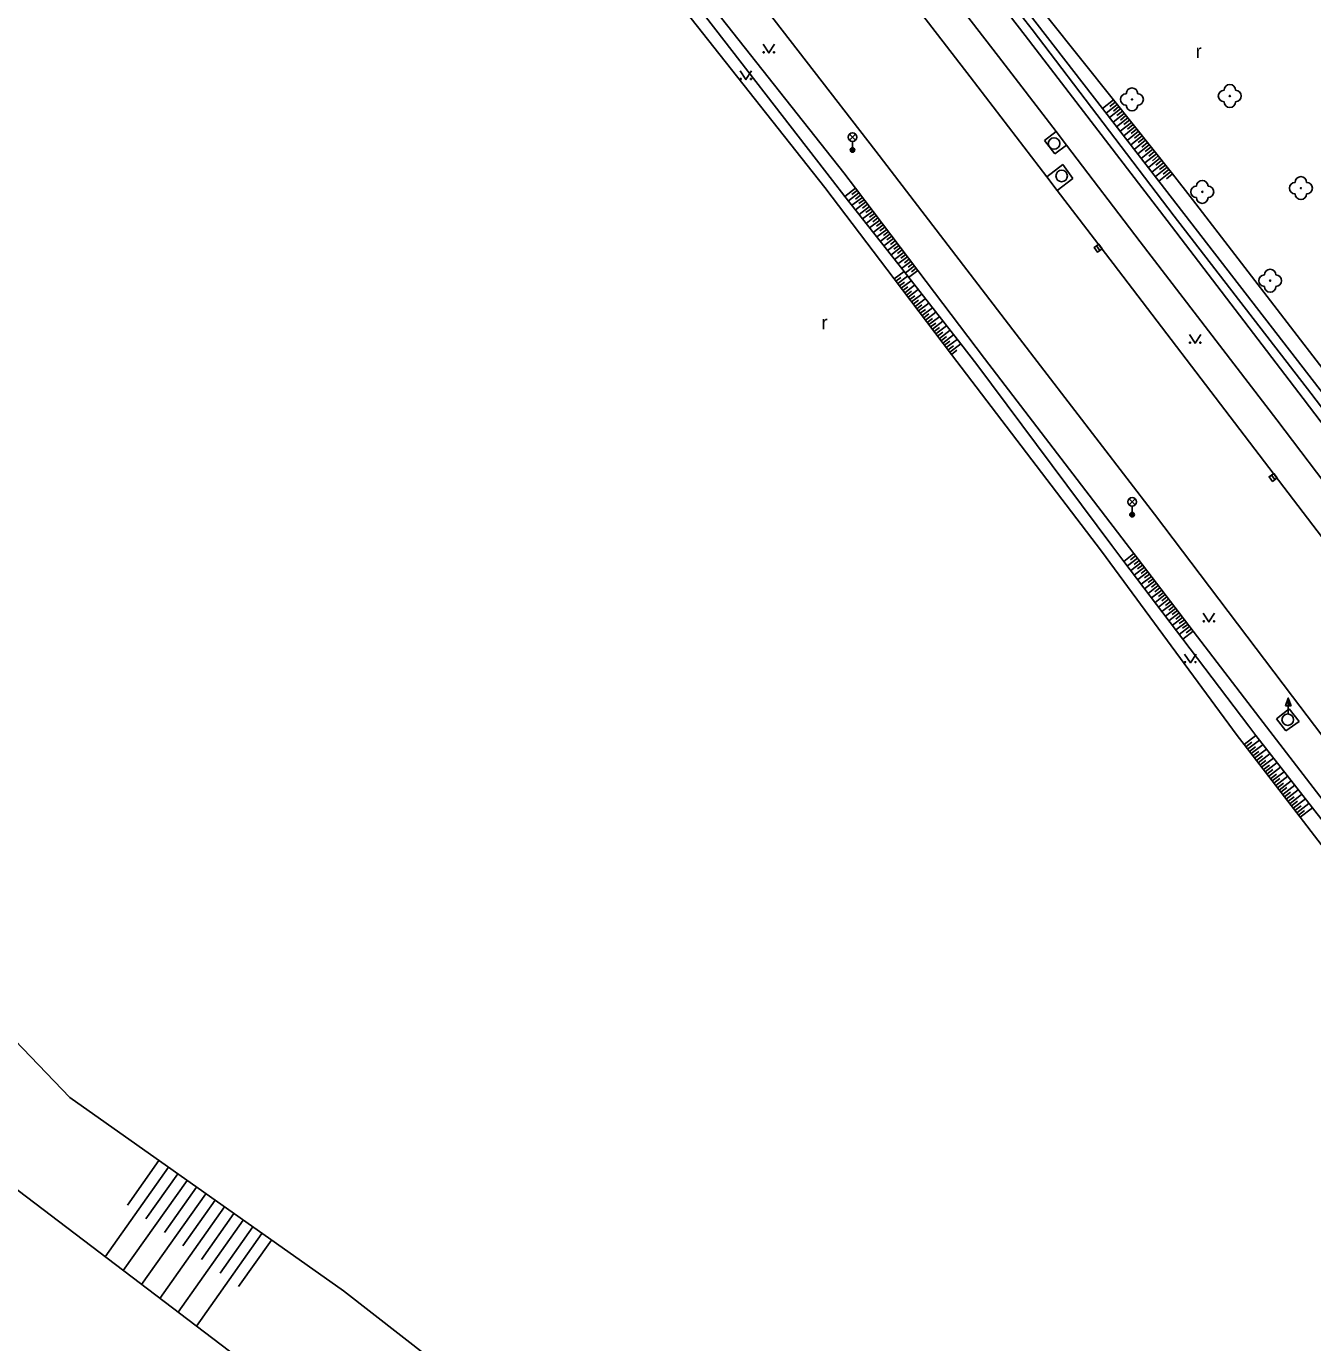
# Model space of a CAD drawing. Extents: x -596024 to -594475, y -1163820 to -1161957.
# Drawn here: x -594777.8 to -594665.7, y -1163179.9 to -1163065.1 of the extents above; entities that cross this region are included whole.
import ezdxf

# ---------------------------------------------------------------- set-up
doc = ezdxf.new("R2010")
doc.units = 0
for name, color, linetype in [('Level 10', 7, 'Continuous'), ('Level 11', 7, 'Continuous'), ('Level 14', 7, 'Continuous'), ('Level 15', 7, 'Continuous'), ('Level 22', 7, 'Continuous'), ('Level 25', 7, 'Continuous'), ('Level 27', 7, 'Continuous'), ('Level 33', 7, 'Continuous'), ('Level 36', 7, 'Continuous')]:
    doc.layers.add(name, color=color, linetype=linetype)

msp = doc.modelspace()

# ---------------------------------------------------------------- linework, layer by layer
at = {"layer": 'Level 10'}
for points in [[(-594695.55, -1163069.54), (-594707.66, -1163053.84)], [(-594715.92, -1163060.3), (-594703.79, -1163076.01)], [(-594688.89, -1163078.24), (-594695.55, -1163069.54)], [(-594703.79, -1163076.01), (-594691.55, -1163091.97)], [(-594687.97, -1163079.43), (-594688.89, -1163078.24)], [(-594683.1, -1163085.79), (-594687.97, -1163079.43)], [(-594671.2, -1163101.36), (-594683.1, -1163085.79)], [(-594691.55, -1163091.97), (-594679.5, -1163107.66)], [(-594658.96, -1163117.43), (-594671.2, -1163101.36)], [(-594679.5, -1163107.66), (-594667.45, -1163123.53)], [(-594667.45, -1163123.53), (-594655.33, -1163139.54)]]:
    msp.add_lwpolyline(points, dxfattribs=at)
at = {"layer": 'Level 11'}
for points in [[(-594693.09, -1163067.76), (-594705.2, -1163052.07)], [(-594697.54, -1163057.16), (-594690.77, -1163065.93)], [(-594690.77, -1163065.93), (-594678.4, -1163082.04)], [(-594693.09, -1163067.76), (-594688.07, -1163074.31)], [(-594688.07, -1163074.31), (-594689.09, -1163075.08)], [(-594688.07, -1163074.31), (-594687.18, -1163075.48)], [(-594689.09, -1163075.08), (-594688.18, -1163076.24)], [(-594688.18, -1163076.24), (-594687.18, -1163075.48)], [(-594687.18, -1163075.48), (-594680.73, -1163083.9)], [(-594687.49, -1163077.17), (-594688.89, -1163078.24)], [(-594686.6, -1163078.38), (-594687.49, -1163077.17)], [(-594687.97, -1163079.43), (-594686.6, -1163078.38)], [(-594678.4, -1163082.04), (-594666.52, -1163097.58)], [(-594680.73, -1163083.9), (-594668.84, -1163099.42)], [(-594666.52, -1163097.58), (-594654.37, -1163113.56)], [(-594668.84, -1163099.42), (-594657.72, -1163114.07)], [(-594668.87, -1163125.49), (-594667.75, -1163124.61)], [(-594667.75, -1163124.61), (-594666.89, -1163125.71)], [(-594668.05, -1163126.54), (-594668.87, -1163125.49)], [(-594666.89, -1163125.71), (-594668.05, -1163126.54)]]:
    msp.add_lwpolyline(points, dxfattribs=at)
at = {"layer": 'Level 14'}
for points in [[(-594720.02, -1163062.43), (-594707.57, -1163078.57)], [(-594706.58, -1163077.89), (-594718.78, -1163062.43)], [(-594720.45, -1163063.75), (-594708.24, -1163079.17)], [(-594691.13, -1163064.18), (-594690.17, -1163065.41)], [(-594690.63, -1163063.78), (-594684.02, -1163072.3), (-594679.11, -1163078.62)], [(-594688.82, -1163064.32), (-594683.07, -1163071.54), (-594677.93, -1163078)], [(-594690.17, -1163065.41), (-594677.79, -1163081.67)], [(-594849.56, -1163069.93), (-594825.66, -1163098.07), (-594804.11, -1163127.21), (-594774.05, -1163158.5), (-594750.2, -1163175.35), (-594714.94, -1163202.79), (-594681.94, -1163240.35), (-594659.17, -1163273.5), (-594628.17, -1163300.36), (-594609.26, -1163315.98), (-594601.3, -1163324.67), (-594573.81, -1163358.62), (-594547.84, -1163390.92), (-594519.23, -1163427.19), (-594491.51, -1163461.31), (-594475.47, -1163481.53)], [(-594700.12, -1163086.41), (-594705.56, -1163079.24), (-594706.58, -1163077.89)], [(-594677.93, -1163078), (-594676.17, -1163080.21)], [(-594708.24, -1163079.17), (-594702.18, -1163087.15)], [(-594707.57, -1163078.57), (-594706.49, -1163079.95), (-594701.33, -1163086.51), (-594696.39, -1163092.8)], [(-594679.11, -1163078.62), (-594662.86, -1163099.63), (-594655.83, -1163108.73)], [(-594676.17, -1163080.21), (-594664.25, -1163095.75)], [(-594677.79, -1163081.67), (-594665.88, -1163097.1)], [(-594702.18, -1163087.15), (-594697.19, -1163093.72), (-594684.11, -1163110.88)], [(-594694.32, -1163094.07), (-594700.12, -1163086.41)], [(-594696.39, -1163092.8), (-594694.98, -1163094.6)], [(-594676.13, -1163117.84), (-594681.29, -1163111.09), (-594694.32, -1163094.07)], [(-594694.98, -1163094.6), (-594683.21, -1163110.38)], [(-594665.88, -1163097.1), (-594663.55, -1163100.16), (-594656.56, -1163109.29)], [(-594683.21, -1163110.38), (-594682.17, -1163111.76), (-594677.03, -1163118.53)], [(-594684.11, -1163110.88), (-594672.29, -1163126.94)], [(-594578.57, -1163376.77), (-594610.05, -1163350.3), (-594626.52, -1163322.33), (-594650.22, -1163296.72), (-594670.71, -1163265.86), (-594685.95, -1163243.28), (-594708.76, -1163214.63), (-594751.03, -1163187.52), (-594784.9, -1163161.8), (-594807.54, -1163138.94), (-594824.83, -1163116.33)], [(-594670.32, -1163125.43), (-594676.13, -1163117.84)], [(-594677.03, -1163118.53), (-594671.28, -1163126.13)], [(-594671.28, -1163126.13), (-594670.65, -1163126.94), (-594665.73, -1163133.24)], [(-594657.83, -1163141.66), (-594670.32, -1163125.43)], [(-594672.29, -1163126.94), (-594671.68, -1163127.73), (-594666.8, -1163134.07)], [(-594665.73, -1163133.24), (-594658.68, -1163142.26)], [(-594666.8, -1163134.07), (-594659.75, -1163143.22)]]:
    msp.add_lwpolyline(points, dxfattribs=at)
at = {"layer": 'Level 15'}
for points in [[(-594683.07, -1163071.54), (-594684.02, -1163072.3)], [(-594682.76, -1163071.94), (-594683.72, -1163072.7)], [(-594682.45, -1163072.33), (-594683.41, -1163073.09)], [(-594682.91, -1163071.74), (-594683.39, -1163072.12)], [(-594682.6, -1163072.13), (-594683.08, -1163072.51)], [(-594682.29, -1163072.52), (-594682.77, -1163072.91)], [(-594682.14, -1163072.72), (-594683.1, -1163073.49)], [(-594681.82, -1163073.11), (-594682.8, -1163073.88)], [(-594681.51, -1163073.5), (-594682.49, -1163074.28)], [(-594681.98, -1163072.91), (-594682.46, -1163073.3)], [(-594681.67, -1163073.3), (-594682.16, -1163073.69)], [(-594681.36, -1163073.7), (-594681.85, -1163074.08)], [(-594681.2, -1163073.89), (-594682.18, -1163074.67)], [(-594680.89, -1163074.28), (-594681.87, -1163075.07)], [(-594680.58, -1163074.67), (-594681.57, -1163075.46)], [(-594681.05, -1163074.09), (-594681.54, -1163074.48)], [(-594680.73, -1163074.48), (-594681.23, -1163074.87)], [(-594680.42, -1163074.87), (-594680.92, -1163075.26)], [(-594680.27, -1163075.06), (-594681.26, -1163075.86)], [(-594679.95, -1163075.46), (-594680.95, -1163076.25)], [(-594679.64, -1163075.85), (-594680.65, -1163076.65)], [(-594680.11, -1163075.26), (-594680.61, -1163075.66)], [(-594679.8, -1163075.65), (-594680.3, -1163076.05)], [(-594679.49, -1163076.04), (-594679.99, -1163076.44)], [(-594679.33, -1163076.24), (-594680.34, -1163077.04)], [(-594679.02, -1163076.63), (-594680.03, -1163077.44)], [(-594678.71, -1163077.02), (-594679.73, -1163077.83)], [(-594679.18, -1163076.43), (-594679.68, -1163076.84)], [(-594678.87, -1163076.83), (-594679.37, -1163077.23)], [(-594678.55, -1163077.22), (-594679.06, -1163077.62)], [(-594678.4, -1163077.41), (-594679.42, -1163078.23)], [(-594678.09, -1163077.8), (-594679.11, -1163078.62)], [(-594678.24, -1163077.61), (-594678.75, -1163078.01)], [(-594677.93, -1163078), (-594678.44, -1163078.41)], [(-594705.56, -1163079.24), (-594706.49, -1163079.95)], [(-594705.41, -1163079.44), (-594705.87, -1163079.79)], [(-594705.26, -1163079.64), (-594706.18, -1163080.34)], [(-594704.95, -1163080.04), (-594705.87, -1163080.73)], [(-594705.11, -1163079.84), (-594705.57, -1163080.19)], [(-594704.65, -1163080.43), (-594705.56, -1163081.13)], [(-594704.8, -1163080.24), (-594705.26, -1163080.58)], [(-594704.5, -1163080.63), (-594704.95, -1163080.98)], [(-594704.35, -1163080.83), (-594705.25, -1163081.52)], [(-594704.05, -1163081.23), (-594704.94, -1163081.91)], [(-594704.2, -1163081.03), (-594704.65, -1163081.37)], [(-594703.75, -1163081.63), (-594704.64, -1163082.31)], [(-594703.9, -1163081.43), (-594704.34, -1163081.77)], [(-594703.44, -1163082.03), (-594704.33, -1163082.7)], [(-594703.6, -1163081.83), (-594704.04, -1163082.17)], [(-594703.14, -1163082.43), (-594704.02, -1163083.09)], [(-594703.29, -1163082.23), (-594703.73, -1163082.56)], [(-594702.84, -1163082.83), (-594703.71, -1163083.48)], [(-594702.99, -1163082.63), (-594703.43, -1163082.96)], [(-594702.54, -1163083.22), (-594703.4, -1163083.88)], [(-594702.69, -1163083.02), (-594703.12, -1163083.35)], [(-594702.24, -1163083.62), (-594703.09, -1163084.27)], [(-594702.39, -1163083.42), (-594702.82, -1163083.75)], [(-594701.93, -1163084.02), (-594702.78, -1163084.67)], [(-594702.09, -1163083.82), (-594702.51, -1163084.15)], [(-594701.63, -1163084.42), (-594702.48, -1163085.06)], [(-594701.78, -1163084.22), (-594702.21, -1163084.54)], [(-594701.33, -1163084.82), (-594702.17, -1163085.45)], [(-594701.48, -1163084.62), (-594701.9, -1163084.94)], [(-594701.03, -1163085.22), (-594701.86, -1163085.84)], [(-594701.18, -1163085.02), (-594701.6, -1163085.33)], [(-594700.73, -1163085.62), (-594701.55, -1163086.24)], [(-594700.88, -1163085.42), (-594701.29, -1163085.73)], [(-594700.42, -1163086.01), (-594701.24, -1163086.63)], [(-594700.57, -1163085.81), (-594700.98, -1163086.12)], [(-594700.27, -1163086.21), (-594700.68, -1163086.52)], [(-594702.18, -1163087.15), (-594701.33, -1163086.51)], [(-594702.03, -1163087.35), (-594701.6, -1163087.03)], [(-594701.88, -1163087.55), (-594701.03, -1163086.9)], [(-594701.73, -1163087.75), (-594701.3, -1163087.42)], [(-594701.57, -1163087.95), (-594700.72, -1163087.3)], [(-594700.12, -1163086.41), (-594700.93, -1163087.02)], [(-594701.42, -1163088.15), (-594700.99, -1163087.82)], [(-594701.27, -1163088.35), (-594700.41, -1163087.69)], [(-594701.12, -1163088.55), (-594700.69, -1163088.22)], [(-594700.97, -1163088.74), (-594700.1, -1163088.08)], [(-594700.82, -1163088.94), (-594700.38, -1163088.61)], [(-594700.67, -1163089.14), (-594699.79, -1163088.48)], [(-594700.52, -1163089.34), (-594700.08, -1163089.01)], [(-594700.37, -1163089.54), (-594699.48, -1163088.87)], [(-594700.22, -1163089.74), (-594699.77, -1163089.4)], [(-594700.06, -1163089.94), (-594699.17, -1163089.26)], [(-594699.91, -1163090.14), (-594699.47, -1163089.8)], [(-594699.76, -1163090.34), (-594698.86, -1163089.66)], [(-594699.61, -1163090.54), (-594699.16, -1163090.19)], [(-594699.46, -1163090.74), (-594698.56, -1163090.05)], [(-594699.31, -1163090.94), (-594698.85, -1163090.59)], [(-594699.16, -1163091.13), (-594698.25, -1163090.44)], [(-594699.01, -1163091.33), (-594698.55, -1163090.99)], [(-594698.85, -1163091.53), (-594697.94, -1163090.84)], [(-594698.7, -1163091.73), (-594698.24, -1163091.38)], [(-594698.55, -1163091.93), (-594697.63, -1163091.23)], [(-594698.4, -1163092.13), (-594697.94, -1163091.78)], [(-594698.25, -1163092.33), (-594697.32, -1163091.62)], [(-594697.95, -1163092.73), (-594697.01, -1163092.01)], [(-594698.1, -1163092.53), (-594697.63, -1163092.17)], [(-594697.8, -1163092.93), (-594697.33, -1163092.57)], [(-594697.65, -1163093.13), (-594696.7, -1163092.41)], [(-594697.49, -1163093.32), (-594697.02, -1163092.97)], [(-594697.34, -1163093.52), (-594696.39, -1163092.8)], [(-594697.19, -1163093.72), (-594696.72, -1163093.36)], [(-594681.29, -1163111.09), (-594682.17, -1163111.76)], [(-594680.99, -1163111.49), (-594681.86, -1163112.16)], [(-594681.14, -1163111.29), (-594681.58, -1163111.62)], [(-594680.69, -1163111.89), (-594681.56, -1163112.56)], [(-594680.84, -1163111.69), (-594681.28, -1163112.02)], [(-594680.38, -1163112.28), (-594681.26, -1163112.95)], [(-594680.53, -1163112.08), (-594680.97, -1163112.42)], [(-594680.08, -1163112.68), (-594680.96, -1163113.35)], [(-594680.23, -1163112.48), (-594680.67, -1163112.82)], [(-594679.77, -1163113.08), (-594680.66, -1163113.75)], [(-594679.93, -1163112.88), (-594680.37, -1163113.21)], [(-594679.47, -1163113.47), (-594680.36, -1163114.15)], [(-594679.62, -1163113.27), (-594680.06, -1163113.61)], [(-594679.17, -1163113.87), (-594680.05, -1163114.55)], [(-594679.32, -1163113.67), (-594679.76, -1163114.01)], [(-594678.86, -1163114.27), (-594679.75, -1163114.95)], [(-594679.02, -1163114.07), (-594679.46, -1163114.41)], [(-594678.56, -1163114.66), (-594679.45, -1163115.35)], [(-594678.71, -1163114.47), (-594679.16, -1163114.81)], [(-594678.26, -1163115.06), (-594679.15, -1163115.74)], [(-594678.41, -1163114.86), (-594678.85, -1163115.2)], [(-594677.95, -1163115.46), (-594678.85, -1163116.14)], [(-594678.1, -1163115.26), (-594678.55, -1163115.6)], [(-594677.65, -1163115.86), (-594678.54, -1163116.54)], [(-594677.8, -1163115.66), (-594678.25, -1163116)], [(-594677.5, -1163116.05), (-594677.94, -1163116.4)], [(-594677.34, -1163116.25), (-594678.24, -1163116.94)], [(-594677.04, -1163116.65), (-594677.94, -1163117.34)], [(-594677.19, -1163116.45), (-594677.64, -1163116.8)], [(-594676.74, -1163117.05), (-594677.64, -1163117.74)], [(-594676.89, -1163116.85), (-594677.34, -1163117.19)], [(-594676.58, -1163117.25), (-594677.04, -1163117.59)], [(-594676.43, -1163117.44), (-594677.34, -1163118.14)], [(-594676.13, -1163117.84), (-594677.03, -1163118.53)], [(-594676.28, -1163117.64), (-594676.73, -1163117.99)], [(-594671.68, -1163127.73), (-594670.65, -1163126.94)], [(-594671.53, -1163127.93), (-594671.01, -1163127.53)], [(-594671.38, -1163128.13), (-594670.34, -1163127.33)], [(-594671.22, -1163128.33), (-594670.7, -1163127.93)], [(-594671.07, -1163128.52), (-594670.03, -1163127.73)], [(-594670.92, -1163128.72), (-594670.4, -1163128.32)], [(-594670.77, -1163128.92), (-594669.73, -1163128.12)], [(-594670.61, -1163129.12), (-594670.09, -1163128.72)], [(-594670.46, -1163129.32), (-594669.42, -1163128.51)], [(-594670.31, -1163129.51), (-594669.79, -1163129.11)], [(-594670.16, -1163129.71), (-594669.11, -1163128.91)], [(-594670, -1163129.91), (-594669.48, -1163129.51)], [(-594669.85, -1163130.11), (-594668.8, -1163129.3)], [(-594669.7, -1163130.31), (-594669.17, -1163129.9)], [(-594669.55, -1163130.5), (-594668.5, -1163129.7)], [(-594669.39, -1163130.7), (-594668.87, -1163130.3)], [(-594669.24, -1163130.9), (-594668.19, -1163130.09)], [(-594669.09, -1163131.1), (-594668.56, -1163130.69)], [(-594668.93, -1163131.3), (-594667.88, -1163130.48)], [(-594668.78, -1163131.49), (-594668.25, -1163131.09)], [(-594668.63, -1163131.69), (-594667.57, -1163130.88)], [(-594668.48, -1163131.89), (-594667.95, -1163131.48)], [(-594668.32, -1163132.09), (-594667.26, -1163131.27)], [(-594668.17, -1163132.29), (-594667.64, -1163131.88)], [(-594668.02, -1163132.49), (-594666.96, -1163131.67)], [(-594667.87, -1163132.68), (-594667.33, -1163132.27)], [(-594667.71, -1163132.88), (-594666.65, -1163132.06)], [(-594667.56, -1163133.08), (-594667.03, -1163132.67)], [(-594667.41, -1163133.28), (-594666.34, -1163132.45)], [(-594667.26, -1163133.48), (-594666.72, -1163133.06)], [(-594667.1, -1163133.67), (-594666.03, -1163132.85)], [(-594666.8, -1163134.07), (-594665.73, -1163133.24)], [(-594666.95, -1163133.87), (-594666.42, -1163133.46)], [(-594769.03, -1163167.88), (-594766.28, -1163163.99)], [(-594770.98, -1163172.37), (-594765.46, -1163164.56)], [(-594767.42, -1163169.06), (-594764.65, -1163165.14)], [(-594769.39, -1163173.58), (-594763.83, -1163165.72)], [(-594765.8, -1163170.24), (-594763.01, -1163166.3)], [(-594767.79, -1163174.79), (-594762.2, -1163166.87)], [(-594764.19, -1163171.42), (-594761.38, -1163167.45)], [(-594766.2, -1163176), (-594760.56, -1163168.03)], [(-594762.57, -1163172.6), (-594759.75, -1163168.6)], [(-594764.6, -1163177.21), (-594758.93, -1163169.18)], [(-594760.96, -1163173.79), (-594758.11, -1163169.76)], [(-594763.01, -1163178.42), (-594757.3, -1163170.33)], [(-594759.35, -1163174.97), (-594756.48, -1163170.91)]]:
    msp.add_lwpolyline(points, dxfattribs=at)
at = {"layer": 'Level 22'}
for centre in [(-594681.46, -1163071.5), (-594672.93, -1163071.2), (-594675.33, -1163079.56), (-594666.73, -1163079.23), (-594669.41, -1163087.3)]:
    msp.add_circle(centre, 0.05, dxfattribs=at)
for centre, start, end in [((-594672.93, -1163070.7), 0, 180), ((-594681.96, -1163071.5), 90, 270), ((-594681.46, -1163071), 0, 180), ((-594680.96, -1163071.5), 270, 90), ((-594673.43, -1163071.2), 90, 270), ((-594672.43, -1163071.2), 270, 90), ((-594681.46, -1163072), 180, 0), ((-594672.93, -1163071.7), 180, 0), ((-594666.73, -1163078.73), 0, 180), ((-594675.83, -1163079.56), 90, 270), ((-594675.33, -1163079.06), 0, 180), ((-594674.83, -1163079.56), 270, 90), ((-594667.23, -1163079.23), 90, 270), ((-594666.23, -1163079.23), 270, 90), ((-594675.33, -1163080.06), 180, 0), ((-594666.73, -1163079.73), 180, 0), ((-594669.41, -1163086.8), 0, 180), ((-594669.91, -1163087.3), 90, 270), ((-594668.91, -1163087.3), 270, 90), ((-594669.41, -1163087.8), 180, 0)]:
    msp.add_arc(centre, 0.5, start, end, dxfattribs=at)
at = {"layer": 'Level 25'}
for p, q in [((-594668.08, -1163124.36), (-594667.83, -1163123.68)), ((-594667.83, -1163124.36), (-594668.08, -1163124.36)), ((-594667.83, -1163125.01), (-594667.83, -1163124.36))]:
    msp.add_line(p, q, dxfattribs=at)
for points in [[(-594667.58, -1163124.36), (-594667.83, -1163124.36), (-594667.83, -1163123.68), (-594667.83, -1163123.68)], [(-594667.64, -1163124.32), (-594667.79, -1163124.32), (-594667.79, -1163123.91)], [(-594667.69, -1163124.28), (-594667.75, -1163124.28), (-594667.75, -1163124.13)]]:
    msp.add_lwpolyline(points, close=True, dxfattribs=at)
at = {"layer": 'Level 27'}
for p, q in [((-594684.26, -1163084.67), (-594684.56, -1163084.27)), ((-594669, -1163104.64), (-594669.3, -1163104.24))]:
    msp.add_line(p, q, dxfattribs=at)
for points in [[(-594684.06, -1163084.52), (-594684.36, -1163084.12), (-594684.76, -1163084.42), (-594684.46, -1163084.82)], [(-594668.8, -1163104.49), (-594669.1, -1163104.09), (-594669.5, -1163104.39), (-594669.2, -1163104.79)]]:
    msp.add_lwpolyline(points, close=True, dxfattribs=at)
for centre in [(-594688.25, -1163075.34), (-594687.59, -1163078.17), (-594667.88, -1163125.56)]:
    msp.add_circle(centre, 0.5, dxfattribs=at)
at = {"layer": 'Level 33'}
for p, q in [((-594706.09, -1163075.05), (-594705.56, -1163074.52)), ((-594706.09, -1163074.52), (-594705.56, -1163075.05)), ((-594705.82, -1163075.16), (-594705.82, -1163075.91)), ((-594681.71, -1163106.83), (-594681.18, -1163106.3)), ((-594681.71, -1163106.3), (-594681.18, -1163106.83)), ((-594681.45, -1163106.94), (-594681.45, -1163107.69))]:
    msp.add_line(p, q, dxfattribs=at)
for centre, radius in [((-594705.82, -1163074.78), 0.375), ((-594705.82, -1163075.91), 0.2), ((-594705.82, -1163075.91), 0.145), ((-594705.82, -1163075.91), 0.0876), ((-594681.45, -1163106.57), 0.375), ((-594681.45, -1163107.69), 0.2), ((-594681.45, -1163107.69), 0.145), ((-594681.45, -1163107.69), 0.0876)]:
    msp.add_circle(centre, radius, dxfattribs=at)
at = {"layer": 'Level 36'}
for points in [[(-594713.61, -1163066.69), (-594713.11, -1163067.44), (-594712.61, -1163066.69)], [(-594715.62, -1163069.02), (-594715.12, -1163069.77), (-594714.62, -1163069.02)], [(-594676.45, -1163092), (-594675.95, -1163092.75), (-594675.45, -1163092)], [(-594675.25, -1163116.29), (-594674.75, -1163117.04), (-594674.25, -1163116.29)], [(-594676.87, -1163119.84), (-594676.37, -1163120.59), (-594675.87, -1163119.84)]]:
    msp.add_lwpolyline(points, dxfattribs=at)
for centre in [(-594713.56, -1163067.39), (-594712.66, -1163067.39), (-594715.57, -1163069.72), (-594714.67, -1163069.72), (-594676.4, -1163092.7), (-594675.5, -1163092.7), (-594675.2, -1163116.99), (-594674.3, -1163116.99), (-594676.82, -1163120.54), (-594675.92, -1163120.54)]:
    msp.add_circle(centre, 0.05, dxfattribs=at)

# ---------------------------------------------------------------- texts
for p in [(-594675.91, -1163067.9), (-594708.53, -1163091.55)]:
    msp.add_text('r', height=1.2, dxfattribs=at).set_placement(p)

doc.saveas('drawing.dxf')
